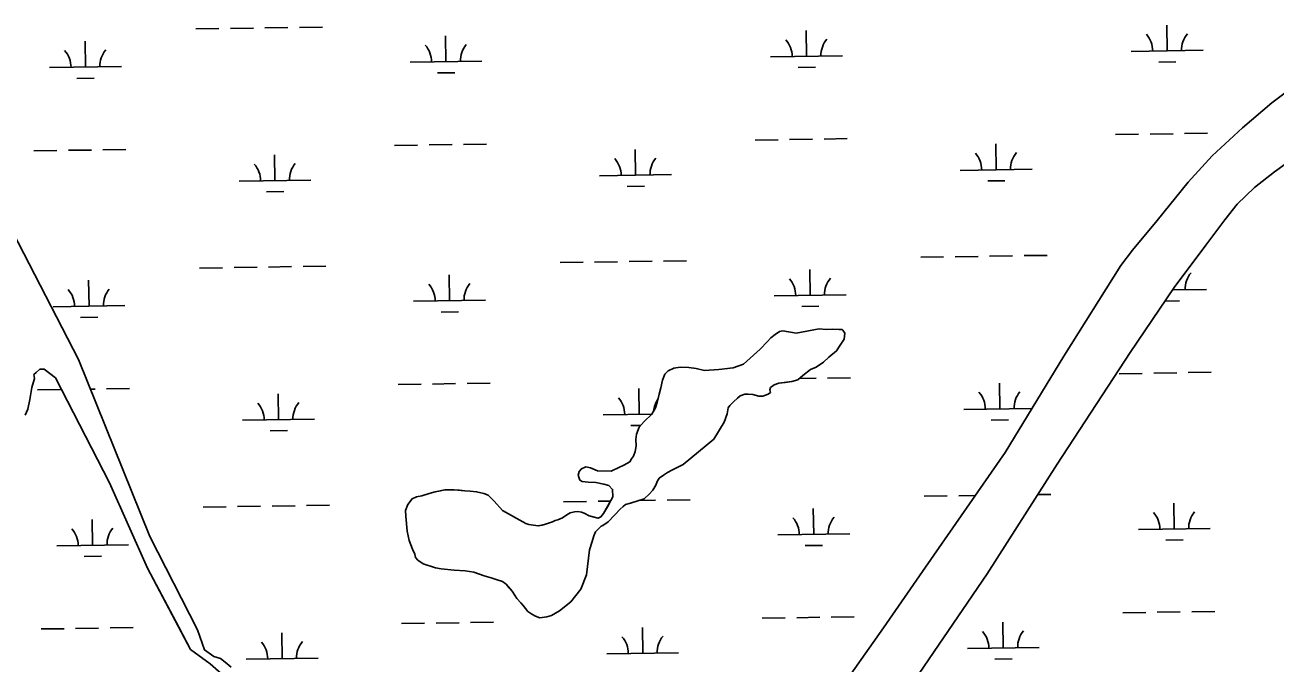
# Model space of a CAD drawing. Extents: x 3807117 to 3845308, y 337856 to 363736.
# Drawn here: x 3830177 to 3831918, y 357453 to 358342 of the extents above; entities that cross this region are included whole.
import ezdxf

# ---------------------------------------------------------------- set-up
doc = ezdxf.new("R2010")
doc.units = 0
doc.layers.add('V-TOPO-SHOR', color=7, linetype='Continuous')
doc.layers.add('V-WETL-SWMP', color=7, linetype='Continuous')

msp = doc.modelspace()

# ---------------------------------------------------------------- linework, layer by layer
at = {"layer": 'V-TOPO-SHOR'}
for points in [[(3830455.1, 356393.2), (3830494.9, 356430.4), (3830613.2, 356559.4), (3830715.5, 356680.8), (3830835.3, 356833.3), (3830964.5, 356981.3), (3831089.9, 357138.6), (3831216.7, 357303.2), (3831284.1, 357383.2), (3831326.5, 357438.8), (3831371.9, 357503.3), (3831430.3, 357587.8), (3831541.1, 357747.3), (3831622.8, 357881.3), (3831702.1, 358007.4), (3831718.3, 358028.5), (3831752.7, 358069.9), (3831795.7, 358123.4), (3831829.2, 358160), (3831871.5, 358198.9), (3831912.3, 358233.7), (3831949.2, 358261.5)], [(3831421.2, 357439.4), (3831516.2, 357578.2), (3831613.4, 357730.7), (3831715.3, 357886.4), (3831776.4, 357976.5), (3831820.5, 358035.4), (3831846.8, 358071), (3831864, 358092.8), (3831888, 358115.8), (3831916.2, 358137.8), (3831990.2, 358191.1)], [(3830159.7, 358053.7), (3830251.1, 357876.6), (3830350.4, 357630.1), (3830416.9, 357500.4), (3830426.9, 357472.5), (3830439.6, 357463.4), (3830449, 357460.5), (3830455.4, 357455.4), (3830463.9, 357448.3)], [(3831270.2, 357862.7), (3831277.9, 357866), (3831288.2, 357873), (3831295.8, 357879.9), (3831306.5, 357888.5), (3831311.6, 357896.4), (3831317.1, 357904.8), (3831317.9, 357913.2), (3831315.3, 357917.3), (3831313.7, 357918.3), (3831310, 357918.2), (3831300.7, 357918.5), (3831291.8, 357918.3), (3831282.4, 357919.1), (3831250.3, 357913.2), (3831231.5, 357916.4), (3831226.9, 357915.3), (3831221.2, 357911.5), (3831215.1, 357906.7), (3831210, 357900.9), (3831199.9, 357890.7), (3831176.9, 357869.9), (3831162.5, 357864.9), (3831142.8, 357862.4), (3831122.5, 357861.4), (3831111, 357863.8), (3831100.6, 357865.6), (3831088.6, 357865.9), (3831079.8, 357864.6), (3831072.1, 357860.8), (3831067.5, 357856), (3831064, 357847.6), (3831061.7, 357837.2), (3831059.3, 357828.3), (3831056.9, 357816.8), (3831054.5, 357809.4), (3831049.5, 357800.5), (3831038.8, 357790.3), (3831031.7, 357782.4), (3831027.8, 357772.4), (3831026.9, 357765.1), (3831027.6, 357756.3), (3831026.2, 357748.4), (3831023.8, 357742.2), (3831021.2, 357738.5), (3831018.7, 357734.2), (3831010.5, 357729.4), (3831004.4, 357726.6), (3830992.5, 357721.2), (3830973.8, 357721.8), (3830963.8, 357725.7), (3830957.5, 357727.1), (3830951.3, 357724.4), (3830948.3, 357720.7), (3830946.9, 357715.4), (3830949.1, 357708.7), (3830952.3, 357706.7), (3830960.6, 357705.9), (3830971.5, 357705.6), (3830982.5, 357703.2), (3830989.3, 357701.3), (3830994.6, 357695.7), (3830994.9, 357685.3), (3830992.4, 357680.1), (3830987.4, 357671.6), (3830981.9, 357662.1), (3830978.4, 357657.4), (3830974.7, 357655.7), (3830971.1, 357656.7), (3830962.2, 357659.1), (3830955.3, 357662.6), (3830951.2, 357664), (3830946.4, 357665), (3830941.8, 357664.4), (3830935.6, 357663.2), (3830930.9, 357660.5), (3830924.8, 357656.2), (3830918.6, 357653.4), (3830915, 357652.3), (3830910.9, 357650.7), (3830905.7, 357649), (3830900, 357646.8), (3830896.9, 357646.2), (3830891.2, 357645), (3830884.5, 357645.9), (3830878.2, 357646.8), (3830874, 357648.3)], [(3830458, 357432.6), (3830434.6, 357452.9), (3830407.1, 357473.1), (3830390.8, 357503.9), (3830347.2, 357586.3), (3830294.6, 357704.8), (3830219.4, 357850.9), (3830203.5, 357863.1), (3830197.3, 357862.9), (3830192.2, 357858.6), (3830189.1, 357855.5), (3830190.3, 357850.3), (3830186.4, 357837.7), (3830183.7, 357821), (3830180.9, 357807.4), (3830176.9, 357799)], [(3830874, 357648.3), (3830841.4, 357666.2), (3830830.1, 357679.5), (3830821.6, 357687.6), (3830815.3, 357690.1), (3830805.4, 357692.5), (3830796.5, 357693.3), (3830789.2, 357693.7), (3830781.4, 357694.5), (3830774.1, 357695.4), (3830769.4, 357695.3), (3830761.1, 357695.1), (3830755.4, 357693.9), (3830747.7, 357692.2), (3830739.4, 357689.9), (3830729.1, 357686.6), (3830721.8, 357685.4), (3830715.6, 357682.6), (3830709.6, 357674.7), (3830706.6, 357666.3), (3830706.8, 357658.5), (3830708.8, 357637.8), (3830711.7, 357624.8), (3830716.2, 357612.4), (3830719.4, 357605.7), (3830720.6, 357601.1), (3830723.8, 357597.5), (3830731.2, 357592), (3830748, 357586.6), (3830756.3, 357585.3), (3830774, 357583.6), (3830789.7, 357582.4), (3830801.7, 357580.6), (3830815.8, 357575.7), (3830825.8, 357572.8), (3830834.2, 357569.9), (3830841.5, 357567.4), (3830846.8, 357563.9), (3830850.5, 357559.3), (3830854.8, 357554.2), (3830859.1, 357547.5), (3830861.3, 357543.9), (3830867.1, 357537.8), (3830870.3, 357534.3), (3830876.8, 357526.1), (3830882.1, 357522), (3830887.3, 357519.6), (3830893.6, 357517.1), (3830903, 357518.4), (3830909.7, 357520.1), (3830921, 357526.6), (3830936.8, 357539.4), (3830950.5, 357556.9), (3830958.3, 357576.8), (3830962.7, 357611.8), (3830966.1, 357623.3), (3830968.5, 357631.2), (3830971, 357636.9), (3830978.6, 357644.4), (3830981.2, 357645.5), (3830988.4, 357650.8), (3830998, 357660.4), (3831005.2, 357668.4), (3831009.2, 357672.1), (3831012.8, 357674.8), (3831019.5, 357676.5), (3831029.9, 357679.9), (3831038.6, 357682.7), (3831045.8, 357689.1), (3831050.8, 357694.9), (3831054.8, 357701.8), (3831056.8, 357707), (3831059.3, 357711.2), (3831065.5, 357715.5), (3831071.1, 357719.3), (3831077.3, 357722.6), (3831092.7, 357730.2), (3831135.6, 357765.5), (3831150.1, 357789.2), (3831154, 357800.8), (3831155.4, 357809.1), (3831157.9, 357812.3), (3831163, 357817.6), (3831168.6, 357822.9), (3831172.2, 357826.1), (3831178.9, 357828.4), (3831183.6, 357828.5), (3831189.8, 357827.6), (3831198.2, 357825.7), (3831203.9, 357825.3), (3831211.2, 357828.1), (3831214.7, 357830.7), (3831213.6, 357834.4), (3831214.6, 357837.5), (3831219.7, 357841.3), (3831225.9, 357843.5), (3831234.7, 357844.7), (3831244, 357846), (3831252.3, 357848.2), (3831259.5, 357854.1), (3831270.2, 357862.7)]]:
    msp.add_lwpolyline(points, dxfattribs=at)
at = {"layer": 'V-WETL-SWMP'}
for p, q in [((3830414.8, 358336.4), (3830446.8, 358336.9)), ((3830462.8, 358337.1), (3830494.8, 358337.6)), ((3830510.8, 358337.8), (3830542.8, 358338.3)), ((3830558.8, 358338.6), (3830590.8, 358339)), ((3831264.7, 358298.4), (3831264.2, 358334.4)), ((3831766.5, 358305.9), (3831766, 358341.9)), ((3830261, 358283.4), (3830260.5, 358319.3)), ((3830762.8, 358290.9), (3830762.3, 358326.9)), ((3831214.7, 358297.6), (3831314.7, 358299.1)), ((3831716.6, 358305.2), (3831816.5, 358306.7)), ((3830211, 358282.6), (3830311, 358284.1)), ((3830712.9, 358290.1), (3830812.8, 358291.6)), ((3831252.9, 358282.8), (3831276.9, 358283.1)), ((3831754.8, 358290.3), (3831778.8, 358290.7)), ((3830249.2, 358267.7), (3830273.2, 358268.1)), ((3830751.1, 358275.3), (3830775.1, 358275.6)), ((3831949.2, 358261.5), (3831912.3, 358233.7)), ((3831912.3, 358233.7), (3831871.5, 358198.9)), ((3831694.9, 358189.4), (3831726.9, 358189.9)), ((3831742.9, 358190.1), (3831774.9, 358190.6)), ((3831790.9, 358190.8), (3831822.9, 358191.3)), ((3831871.5, 358198.9), (3831829.2, 358160)), ((3830691.2, 358174.4), (3830723.2, 358174.8)), ((3830739.2, 358175.1), (3830771.2, 358175.5)), ((3830787.2, 358175.8), (3830819.2, 358176.3)), ((3831193, 358181.9), (3831225, 358182.3)), ((3831241, 358182.6), (3831273, 358183.1)), ((3831289, 358183.3), (3831321, 358183.8)), ((3831528.5, 358140.5), (3831528, 358176.5)), ((3830189.3, 358166.8), (3830221.3, 358167.3)), ((3830237.3, 358167.6), (3830269.3, 358168)), ((3830285.3, 358168.3), (3830317.3, 358168.7)), ((3830524.8, 358125.4), (3830524.3, 358161.4)), ((3831026.7, 358132.9), (3831026.1, 358168.9)), ((3831829.2, 358160), (3831795.7, 358123.4)), ((3831478.5, 358139.7), (3831578.5, 358141.2)), ((3830474.8, 358124.7), (3830574.8, 358126.2)), ((3830976.7, 358132.2), (3831076.7, 358133.7)), ((3831516.8, 358124.9), (3831540.8, 358125.2)), ((3831795.7, 358123.4), (3831752.7, 358069.9)), ((3830513.1, 358109.8), (3830537.1, 358110.2)), ((3831014.9, 358117.3), (3831038.9, 358117.7)), ((3831752.7, 358069.9), (3831718.3, 358028.5)), ((3830251.1, 357876.6), (3830159.7, 358053.7)), ((3831423.5, 358018.8), (3831455.5, 358019.3)), ((3831471.5, 358019.5), (3831503.5, 358020)), ((3831519.5, 358020.2), (3831551.5, 358020.7)), ((3831567.5, 358021), (3831599.5, 358021.4)), ((3831718.3, 358028.5), (3831702.1, 358007.4)), ((3830419.8, 358003.8), (3830451.8, 358004.2)), ((3830467.8, 358004.5), (3830499.8, 358005)), ((3830515.8, 358005.2), (3830547.8, 358005.7)), ((3830563.8, 358005.9), (3830595.8, 358006.4)), ((3830921.6, 358011.3), (3830953.6, 358011.8)), ((3830969.6, 358012), (3831001.6, 358012.5)), ((3831017.6, 358012.7), (3831049.6, 358013.2)), ((3831065.6, 358013.4), (3831097.6, 358013.9)), ((3831269.7, 357965.8), (3831269.1, 358001.7)), ((3831702.1, 358007.4), (3831622.8, 357881.3)), ((3830266, 357950.7), (3830265.4, 357986.7)), ((3830767.8, 357958.2), (3830767.3, 357994.2)), ((3831219.7, 357965), (3831319.7, 357966.5)), ((3831774.2, 357973.3), (3831821.5, 357974)), ((3830216, 357950), (3830316, 357951.5)), ((3830717.8, 357957.5), (3830817.8, 357959)), ((3831257.9, 357950.1), (3831281.9, 357950.5)), ((3831763.6, 357957.7), (3831783.8, 357958)), ((3830254.2, 357935.1), (3830278.2, 357935.5)), ((3830756.1, 357942.6), (3830780.1, 357943)), ((3831221.2, 357911.5), (3831215.1, 357906.7)), ((3831226.9, 357915.3), (3831221.2, 357911.5)), ((3831231.5, 357916.4), (3831226.9, 357915.3)), ((3831250.3, 357913.2), (3831231.5, 357916.4)), ((3831282.4, 357919.1), (3831250.3, 357913.2)), ((3831291.8, 357918.3), (3831282.4, 357919.1)), ((3831300.7, 357918.5), (3831291.8, 357918.3)), ((3831310, 357918.2), (3831300.7, 357918.5)), ((3831313.7, 357918.3), (3831310, 357918.2)), ((3831315.3, 357917.3), (3831313.7, 357918.3)), ((3831317.9, 357913.2), (3831315.3, 357917.3)), ((3831317.1, 357904.8), (3831317.9, 357913.2)), ((3831210, 357900.9), (3831199.9, 357890.7)), ((3831215.1, 357906.7), (3831210, 357900.9)), ((3831306.5, 357888.5), (3831311.6, 357896.4)), ((3831311.6, 357896.4), (3831317.1, 357904.8)), ((3830350.4, 357630.1), (3830251.1, 357876.6)), ((3831199.9, 357890.7), (3831176.9, 357869.9)), ((3831288.2, 357873), (3831295.8, 357879.9)), ((3831295.8, 357879.9), (3831306.5, 357888.5)), ((3831622.8, 357881.3), (3831541.1, 357747.3)), ((3830189.1, 357855.5), (3830192.2, 357858.6)), ((3830192.2, 357858.6), (3830197.3, 357862.9)), ((3830197.3, 357862.9), (3830203.6, 357863.1)), ((3830203.6, 357863.1), (3830219.4, 357850.9)), ((3831072.1, 357860.8), (3831067.5, 357856)), ((3831079.8, 357864.6), (3831072.1, 357860.8)), ((3831088.6, 357865.9), (3831079.8, 357864.6)), ((3831100.6, 357865.6), (3831088.6, 357865.9)), ((3831111, 357863.8), (3831100.6, 357865.6)), ((3831122.5, 357861.4), (3831111, 357863.8)), ((3831142.8, 357862.4), (3831122.5, 357861.4)), ((3831162.5, 357864.9), (3831142.8, 357862.4)), ((3831176.9, 357869.9), (3831162.5, 357864.9)), ((3831259.5, 357854.1), (3831270.2, 357862.7)), ((3831270.2, 357862.7), (3831277.9, 357866)), ((3831277.9, 357866), (3831288.2, 357873)), ((3831795.9, 357858.2), (3831827.8, 357858.7)), ((3830186.4, 357837.7), (3830190.3, 357850.3)), ((3830190.3, 357850.3), (3830189.1, 357855.5)), ((3830219.4, 357850.9), (3830294.6, 357704.8)), ((3830696.2, 357841.7), (3830728.2, 357842.2)), ((3830744.2, 357842.4), (3830776.1, 357842.9)), ((3830792.1, 357843.2), (3830824.1, 357843.6)), ((3831064, 357847.6), (3831061.7, 357837.2)), ((3831067.5, 357856), (3831064, 357847.6)), ((3831214.6, 357837.5), (3831219.7, 357841.3)), ((3831219.7, 357841.3), (3831225.9, 357843.5)), ((3831225.9, 357843.5), (3831244, 357846)), ((3831244, 357846), (3831252.3, 357848.2)), ((3831252.3, 357848.2), (3831259.5, 357854.1)), ((3831254.6, 357850.1), (3831278, 357850.4)), ((3831294, 357850.7), (3831326, 357851.1)), ((3831533.5, 357807.8), (3831533, 357843.8)), ((3831699.9, 357856.8), (3831731.9, 357857.2)), ((3831747.9, 357857.5), (3831779.9, 357857.9)), ((3830183.7, 357821), (3830186.4, 357837.7)), ((3830194.3, 357834.2), (3830226.3, 357834.7)), ((3830267.8, 357835.3), (3830274.3, 357835.4)), ((3830290.3, 357835.6), (3830322.3, 357836.1)), ((3830529.8, 357792.8), (3830529.3, 357828.8)), ((3831031.7, 357800.3), (3831031.1, 357836.3)), ((3831059.3, 357828.3), (3831056.9, 357816.8)), ((3831061.7, 357837.2), (3831059.3, 357828.3)), ((3831168.6, 357822.9), (3831172.2, 357826.1)), ((3831172.2, 357826.1), (3831178.9, 357828.4)), ((3831178.9, 357828.4), (3831183.6, 357828.5)), ((3831183.6, 357828.5), (3831189.8, 357827.6)), ((3831189.8, 357827.6), (3831198.2, 357825.7)), ((3831198.2, 357825.7), (3831203.9, 357825.3)), ((3831203.9, 357825.3), (3831211.2, 357828.1)), ((3831211.2, 357828.1), (3831214.7, 357830.7)), ((3831213.6, 357834.4), (3831214.6, 357837.5)), ((3831214.7, 357830.7), (3831213.6, 357834.4)), ((3830176.9, 357799), (3830180.9, 357807.4)), ((3830180.9, 357807.4), (3830183.7, 357821)), ((3831054.5, 357809.4), (3831049.5, 357800.5)), ((3831056.9, 357816.8), (3831054.5, 357809.4)), ((3831154, 357800.8), (3831155.4, 357809.1)), ((3831155.4, 357809.1), (3831157.9, 357812.3)), ((3831157.9, 357812.3), (3831163, 357817.6)), ((3831163, 357817.6), (3831168.6, 357822.9)), ((3831483.5, 357807.1), (3831578.4, 357808.5)), ((3830479.8, 357792), (3830579.8, 357793.5)), ((3830981.7, 357799.6), (3831049.6, 357800.6)), ((3831038.8, 357790.3), (3831031.7, 357782.4)), ((3831049.5, 357800.5), (3831038.8, 357790.3)), ((3831135.6, 357765.5), (3831150.1, 357789.2)), ((3831150.1, 357789.2), (3831154, 357800.8)), ((3831521.7, 357792.2), (3831545.7, 357792.6)), ((3830518, 357777.2), (3830542, 357777.5)), ((3831019.9, 357784.7), (3831033.9, 357784.9)), ((3831027.8, 357772.4), (3831026.9, 357765.1)), ((3831031.7, 357782.4), (3831027.8, 357772.4)), ((3831027.6, 357756.3), (3831026.2, 357748.4)), ((3831026.9, 357765.1), (3831027.6, 357756.3)), ((3831092.7, 357730.2), (3831135.6, 357765.5)), ((3831021.2, 357738.5), (3831018.7, 357734.2)), ((3831023.8, 357742.2), (3831021.2, 357738.5)), ((3831026.2, 357748.4), (3831023.8, 357742.2)), ((3831541.1, 357747.3), (3831430.3, 357587.8)), ((3830948.3, 357720.7), (3830946.9, 357715.4)), ((3830951.3, 357724.4), (3830948.3, 357720.7)), ((3830957.5, 357727.1), (3830951.3, 357724.4)), ((3830963.8, 357725.7), (3830957.5, 357727.1)), ((3830973.8, 357721.8), (3830963.8, 357725.7)), ((3830992.5, 357721.2), (3830973.8, 357721.8)), ((3831004.4, 357726.6), (3830992.5, 357721.2)), ((3831010.5, 357729.4), (3831004.4, 357726.6)), ((3831018.7, 357734.2), (3831010.5, 357729.4)), ((3831065.5, 357715.5), (3831071.1, 357719.3)), ((3831071.1, 357719.3), (3831077.3, 357722.6)), ((3831077.3, 357722.6), (3831092.7, 357730.2)), ((3830294.6, 357704.8), (3830347.2, 357586.2)), ((3830946.9, 357715.4), (3830949.1, 357708.7)), ((3830949.1, 357708.7), (3830952.3, 357706.7)), ((3830952.3, 357706.7), (3830960.6, 357705.9)), ((3830960.6, 357705.9), (3830971.5, 357705.6)), ((3830971.5, 357705.6), (3830982.5, 357703.2)), ((3830982.5, 357703.2), (3830989.3, 357701.3)), ((3831050.8, 357694.9), (3831054.8, 357701.8)), ((3831054.8, 357701.8), (3831056.8, 357707)), ((3831056.8, 357707), (3831059.3, 357711.2)), ((3831059.3, 357711.2), (3831065.5, 357715.5)), ((3830721.8, 357685.4), (3830715.6, 357682.6)), ((3830729.1, 357686.6), (3830721.8, 357685.4)), ((3830739.4, 357689.9), (3830729.1, 357686.6)), ((3830747.7, 357692.2), (3830739.4, 357689.9)), ((3830761.1, 357695.1), (3830747.7, 357692.2)), ((3830774.1, 357695.4), (3830761.1, 357695.1)), ((3830789.2, 357693.7), (3830774.1, 357695.4)), ((3830796.5, 357693.3), (3830789.2, 357693.7)), ((3830805.4, 357692.5), (3830796.5, 357693.3)), ((3830815.3, 357690.1), (3830805.4, 357692.5)), ((3830821.6, 357687.6), (3830815.3, 357690.1)), ((3830830.1, 357679.5), (3830821.6, 357687.6)), ((3830989.3, 357701.3), (3830994.6, 357695.7)), ((3830994.9, 357685.3), (3830992.4, 357680.1)), ((3830994.6, 357695.7), (3830994.9, 357685.3)), ((3831038.6, 357682.7), (3831045.8, 357689.1)), ((3831045.8, 357689.1), (3831050.8, 357694.9)), ((3831428.5, 357686.2), (3831460.5, 357686.6)), ((3831476.5, 357686.9), (3831499.3, 357687.2)), ((3831586.5, 357688.5), (3831604.5, 357688.8)), ((3830424.8, 357671.1), (3830456.8, 357671.6)), ((3830472.8, 357671.8), (3830504.8, 357672.3)), ((3830520.8, 357672.6), (3830552.8, 357673)), ((3830568.8, 357673.3), (3830600.8, 357673.8)), ((3830709.6, 357674.7), (3830706.6, 357666.3)), ((3830715.6, 357682.6), (3830709.6, 357674.7)), ((3830841.4, 357666.2), (3830830.1, 357679.5)), ((3830926.6, 357678.6), (3830958.6, 357679.1)), ((3830974.6, 357679.4), (3830992.1, 357679.6)), ((3830992.4, 357680.1), (3830981.9, 357662.1)), ((3830998, 357660.4), (3831005.2, 357668.4)), ((3831005.2, 357668.4), (3831009.2, 357672.1)), ((3831009.2, 357672.1), (3831012.8, 357674.8)), ((3831012.8, 357674.8), (3831019.5, 357676.5)), ((3831019.5, 357676.5), (3831038.6, 357682.7)), ((3831031, 357680.2), (3831054.6, 357680.6)), ((3831070.6, 357680.8), (3831102.6, 357681.3)), ((3831274.7, 357633.1), (3831274.1, 357669.1)), ((3831776.5, 357640.6), (3831776, 357676.6)), ((3830271, 357618.1), (3830270.4, 357654.1)), ((3830706.6, 357666.3), (3830706.8, 357658.5)), ((3830706.8, 357658.5), (3830708.8, 357637.8)), ((3830874, 357648.3), (3830841.4, 357666.2)), ((3830910.9, 357650.7), (3830905.7, 357649)), ((3830915, 357652.3), (3830910.9, 357650.7)), ((3830918.6, 357653.4), (3830915, 357652.3)), ((3830924.8, 357656.2), (3830918.6, 357653.4)), ((3830930.9, 357660.5), (3830924.8, 357656.2)), ((3830935.6, 357663.2), (3830930.9, 357660.5)), ((3830941.8, 357664.4), (3830935.6, 357663.2)), ((3830946.4, 357665), (3830941.8, 357664.4)), ((3830951.2, 357664), (3830946.4, 357665)), ((3830955.3, 357662.6), (3830951.2, 357664)), ((3830962.2, 357659.1), (3830955.3, 357662.6)), ((3830974.7, 357655.7), (3830962.2, 357659.1)), ((3830978.4, 357657.4), (3830974.7, 357655.7)), ((3830981.9, 357662.1), (3830978.4, 357657.4)), ((3830981.2, 357645.5), (3830988.4, 357650.8)), ((3830988.4, 357650.8), (3830998, 357660.4)), ((3830708.8, 357637.8), (3830711.7, 357624.8)), ((3830878.2, 357646.8), (3830874, 357648.3)), ((3830891.2, 357645), (3830878.2, 357646.8)), ((3830900, 357646.8), (3830891.2, 357645)), ((3830905.7, 357649), (3830900, 357646.8)), ((3830968.5, 357631.1), (3830971, 357636.9)), ((3830971, 357636.9), (3830978.6, 357644.4)), ((3830978.6, 357644.4), (3830981.2, 357645.5)), ((3831224.7, 357632.4), (3831324.7, 357633.9)), ((3831726.5, 357639.9), (3831826.5, 357641.4)), ((3830221, 357617.3), (3830321, 357618.8)), ((3830416.9, 357500.4), (3830350.4, 357630.1)), ((3830711.7, 357624.8), (3830716.2, 357612.4)), ((3830962.7, 357611.8), (3830966.1, 357623.3)), ((3830966.1, 357623.3), (3830968.5, 357631.1)), ((3831262.9, 357617.5), (3831286.9, 357617.9)), ((3831764.7, 357625), (3831788.7, 357625.4)), ((3830259.2, 357602.5), (3830283.2, 357602.8)), ((3830716.2, 357612.4), (3830719.4, 357605.7)), ((3830719.4, 357605.7), (3830720.6, 357601.1)), ((3830720.6, 357601.1), (3830723.8, 357597.5)), ((3830723.8, 357597.5), (3830731.2, 357592)), ((3830958.3, 357576.8), (3830962.7, 357611.8)), ((3830347.2, 357586.2), (3830407.1, 357473.1)), ((3830731.2, 357592), (3830748, 357586.6)), ((3830748, 357586.6), (3830756.3, 357585.3)), ((3830756.3, 357585.3), (3830774, 357583.6)), ((3830774, 357583.6), (3830789.7, 357582.4)), ((3830789.7, 357582.4), (3830801.7, 357580.6)), ((3830801.7, 357580.6), (3830815.8, 357575.7)), ((3831430.3, 357587.8), (3831371.9, 357503.3)), ((3830815.8, 357575.7), (3830825.8, 357572.8)), ((3830825.8, 357572.8), (3830834.2, 357569.9)), ((3830834.2, 357569.9), (3830841.5, 357567.4)), ((3830841.5, 357567.4), (3830846.8, 357563.9)), ((3830846.8, 357563.9), (3830854.8, 357554.2)), ((3830950.5, 357556.9), (3830958.3, 357576.8)), ((3830854.8, 357554.2), (3830859.1, 357547.5)), ((3830859.1, 357547.5), (3830861.3, 357543.9)), ((3830936.8, 357539.4), (3830950.5, 357556.9)), ((3830861.3, 357543.9), (3830867.1, 357537.8)), ((3830867.1, 357537.8), (3830870.3, 357534.3)), ((3830870.3, 357534.3), (3830876.8, 357526.1)), ((3830921, 357526.6), (3830936.8, 357539.4)), ((3830749.1, 357509.8), (3830781.1, 357510.3)), ((3830797.1, 357510.5), (3830829.1, 357511)), ((3830876.8, 357526.1), (3830882.1, 357522)), ((3830882.1, 357522), (3830887.3, 357519.6)), ((3830887.3, 357519.6), (3830893.6, 357517.1)), ((3830893.6, 357517.1), (3830903, 357518.4)), ((3830903, 357518.4), (3830909.7, 357520.1)), ((3830909.7, 357520.1), (3830921, 357526.6)), ((3831203, 357516.6), (3831235, 357517.1)), ((3831251, 357517.3), (3831283, 357517.8)), ((3831299, 357518), (3831331, 357518.5)), ((3831538.5, 357475.2), (3831538, 357511.2)), ((3831704.8, 357524.1), (3831736.8, 357524.6)), ((3831752.8, 357524.8), (3831784.8, 357525.3)), ((3831800.8, 357525.6), (3831832.8, 357526)), ((3830199.3, 357501.6), (3830231.3, 357502)), ((3830247.3, 357502.3), (3830279.3, 357502.8)), ((3830295.3, 357503), (3830327.3, 357503.5)), ((3830426.9, 357472.5), (3830416.9, 357500.4)), ((3830534.8, 357460.1), (3830534.3, 357496.1)), ((3830701.1, 357509.1), (3830733.1, 357509.6)), ((3831036.6, 357467.7), (3831036.1, 357503.7)), ((3831371.9, 357503.3), (3831326.5, 357438.8)), ((3831488.5, 357474.4), (3831588.5, 357475.9)), ((3830407.1, 357473.1), (3830434.6, 357452.9)), ((3830439.6, 357463.4), (3830426.9, 357472.5)), ((3830449, 357460.5), (3830439.6, 357463.4)), ((3830455.4, 357455.4), (3830449, 357460.5)), ((3830484.8, 357459.4), (3830584.8, 357460.9)), ((3830986.6, 357466.9), (3831086.6, 357468.4)), ((3831526.7, 357459.6), (3831550.7, 357459.9)), ((3830463.9, 357448.3), (3830455.4, 357455.4))]:
    msp.add_line(p, q, dxfattribs=at)
msp.add_lwpolyline([(3831421.2, 357439.4), (3831516.2, 357578.2), (3831613.4, 357730.7), (3831715.3, 357886.4), (3831776.4, 357976.5), (3831820.5, 358035.4), (3831846.8, 358071), (3831864, 358092.8), (3831888, 358115.8), (3831916.2, 358137.8), (3831990.2, 358191.1)], dxfattribs=at)
for centre, start, end in [((3831711.3, 358305.6), 0.0865, 41.6302), ((3831821.8, 358307.2), 140.0865, 181.6302), ((3830707.6, 358290.5), 0.0865, 41.6302), ((3830818.1, 358292.2), 140.0865, 181.6302), ((3831209.5, 358298), 0.0865, 41.6302), ((3831319.9, 358299.7), 140.0865, 181.6302), ((3830205.7, 358283), 0.0865, 41.6302), ((3830316.2, 358284.7), 140.0865, 181.6302), ((3830971.4, 358132.6), 0.0865, 41.6302), ((3831081.9, 358134.2), 140.0865, 181.6302), ((3831473.3, 358140.1), 0.0865, 41.6302), ((3831583.8, 358141.8), 140.0865, 181.6302), ((3830469.6, 358125.1), 0.0865, 41.6302), ((3830580.1, 358126.7), 140.0865, 181.6302), ((3830712.6, 357957.9), 0.0865, 41.6302), ((3830823.1, 357959.5), 140.0865, 181.6302), ((3831214.4, 357965.4), 0.0865, 41.6302), ((3831324.9, 357967.1), 140.0865, 181.6302), ((3831826.8, 357974.6), 140.0865, 181.6302), ((3830210.7, 357950.4), 0.0865, 41.6302), ((3830321.2, 357952), 140.0865, 181.6302), ((3830976.4, 357800), 0.0865, 41.6302), ((3831478.3, 357807.5), 0.0865, 41.6302), ((3831588.7, 357809.1), 140.0865, 181.6302), ((3830474.6, 357792.4), 0.0865, 41.6302), ((3830585, 357794.1), 140.0865, 181.6302), ((3831086.9, 357801.6), 145.2418, 175.2227), ((3831219.4, 357632.8), 0.0865, 41.6302), ((3831329.9, 357634.4), 140.0865, 181.6302), ((3831721.3, 357640.3), 0.0865, 41.6302), ((3831831.7, 357641.9), 140.0865, 181.6302), ((3830215.7, 357617.7), 0.0865, 41.6302), ((3830326.2, 357619.4), 140.0865, 181.6302), ((3831483.3, 357474.8), 0.0865, 41.6302), ((3831593.7, 357476.5), 140.0865, 181.6302), ((3830479.5, 357459.8), 0.0865, 41.6302), ((3830590, 357461.5), 140.0865, 181.6302), ((3830981.4, 357467.3), 0.0865, 41.6302), ((3831091.9, 357469), 140.0865, 181.6302)]:
    msp.add_arc(centre, 35.2, start, end, dxfattribs=at)

doc.saveas('drawing.dxf')
